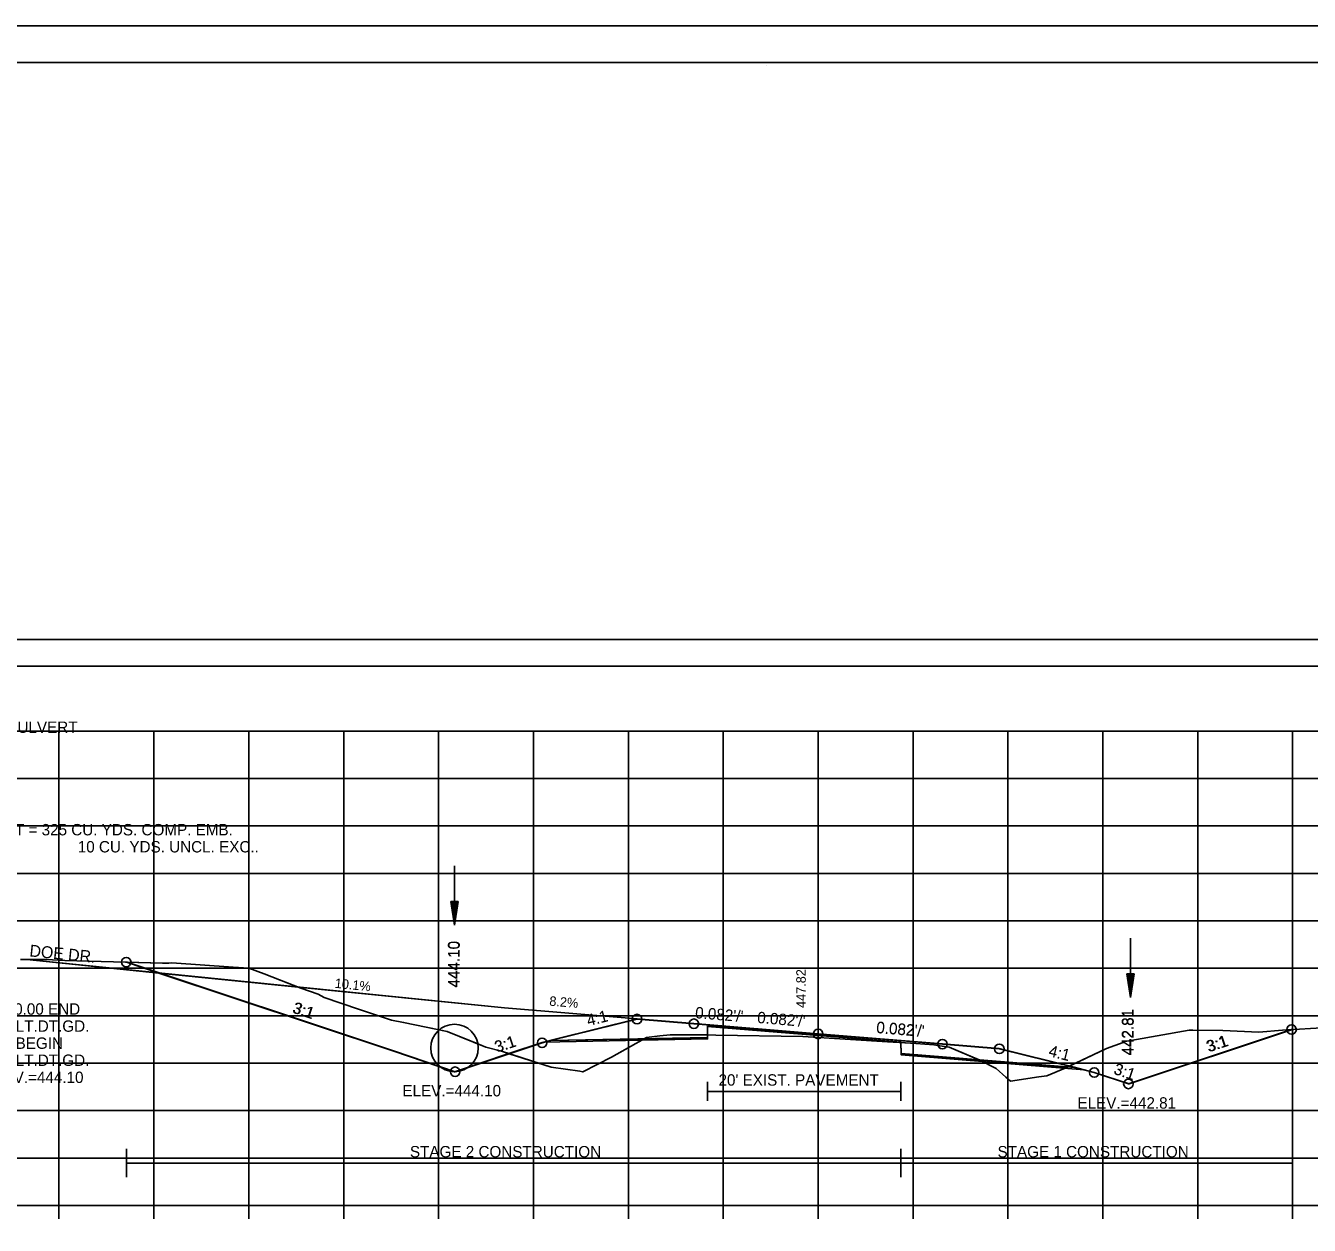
# Model space of a CAD drawing. Extents: x 1376273 to 1384221, y 378927 to 384592.
# Drawn here: x 1383974.4 to 1384109.7, y 380198.7 to 380325.2 of the extents above; entities that cross this region are included whole.
import ezdxf

# ---------------------------------------------------------------- set-up
doc = ezdxf.new("R2010")
doc.units = 0
for name, color, linetype in [('R_Alt Surface', 7, 'Continuous'), ('R_Axis', 7, 'Continuous'), ('R_Axis Annot', 7, 'Continuous'), ('R_Border', 7, 'Continuous'), ('R_Border Notes', 7, 'Continuous'), ('R_Contours', 7, 'Continuous'), ('R_Dimension', 7, 'Continuous'), ('R_Drive', 7, 'Continuous'), ('R_Exist Surface', 7, 'Continuous'), ('R_Fin Surface', 7, 'Continuous'), ('R_Grid', 7, 'Continuous'), ('R_No Plot', 7, 'Continuous'), ('R_Water', 7, 'Continuous'), ('R_Xsect Elev', 7, 'Continuous'), ('R_Xsect Slope', 7, 'Continuous'), ('T_Notes', 7, 'Continuous')]:
    doc.layers.add(name, color=color, linetype=linetype)

msp = doc.modelspace()

# ---------------------------------------------------------------- linework, layer by layer
at = {"layer": 'R_Alt Surface'}
for points in [[(1384029.71, 380218.2), (1384046.25, 380218.53), (1384046.26, 380219.69), (1384057.91, 380218.74), (1384066.63, 380218.02), (1384066.64, 380216.85), (1384084.94, 380215.35)], [(1384046.26, 380213.84), (1384046.26, 380211.84)], [(1384046.26, 380212.84), (1384066.63, 380212.84)], [(1384066.63, 380213.84), (1384066.63, 380211.84)]]:
    msp.add_lwpolyline(points, dxfattribs=at)
at = {"layer": 'R_Axis'}
for p, q in [((1383907.91, 380200.82), (1384207.91, 380200.82)), ((1383977.91, 380199.42), (1383977.91, 380200.82)), ((1383987.91, 380199.42), (1383987.91, 380200.82)), ((1383997.91, 380199.42), (1383997.91, 380200.82)), ((1384007.91, 380199.42), (1384007.91, 380200.82)), ((1384017.91, 380199.42), (1384017.91, 380200.82)), ((1384027.91, 380199.42), (1384027.91, 380200.82)), ((1384037.91, 380199.42), (1384037.91, 380200.82)), ((1384047.91, 380199.42), (1384047.91, 380200.82)), ((1384057.91, 380199.42), (1384057.91, 380200.82)), ((1384067.91, 380199.42), (1384067.91, 380200.82)), ((1384077.91, 380199.42), (1384077.91, 380200.82)), ((1384087.91, 380199.42), (1384087.91, 380200.82)), ((1384097.91, 380199.42), (1384097.91, 380200.82)), ((1384107.91, 380199.42), (1384107.91, 380200.82))]:
    msp.add_line(p, q, dxfattribs=at)
at = {"layer": 'R_Axis Annot'}
msp.add_lwpolyline([(1383907.13, 380257.67), (1384208.93, 380257.67), (1384208.93, 380260.49), (1383907.13, 380260.49)], close=True, dxfattribs=at)
at = {"layer": 'R_Border'}
for p, q in [((1383899.91, 380321.28), (1384216.09, 380321.28)), ((1384052.43, 380321.02), (1384052.43, 380321.02)), ((1384052.43, 380321.02), (1384052.43, 380321.02))]:
    msp.add_line(p, q, dxfattribs=at)
at = {"layer": 'R_Contours'}
for p, q in [((1384039.59, 380218.39), (1384029.71, 380218.2)), ((1384039.59, 380218.39), (1384046.25, 380218.53)), ((1384046.25, 380218.53), (1384046.25, 380218.8)), ((1384066.63, 380218), (1384066.64, 380216.85)), ((1384066.64, 380216.85), (1384074.83, 380216.18)), ((1384084.17, 380215.41), (1384074.86, 380216.18)), ((1384084.35, 380215.49), (1384084.94, 380215.35))]:
    msp.add_line(p, q, dxfattribs=at)
for points in [[(1384025.34, 380216.82), (1384024.55, 380217.07), (1384022.9, 380217.52), (1384022.05, 380217.86), (1384018.81, 380219.15), (1384017.97, 380219.33), (1384014.23, 380220.12), (1384012.94, 380220.36), (1384009.49, 380221.52), (1384005.84, 380222.74), (1384005.22, 380223.1), (1384003.38, 380223.73), (1384003.1, 380223.84), (1383999.52, 380225.22), (1383997.91, 380225.82), (1383996.26, 380225.94), (1383989.82, 380226.4), (1383989.48, 380226.36), (1383988.83, 380226.36), (1383985.09, 380226.46)], [(1383985.09, 380226.46), (1383988.55, 380225.31), (1384013.28, 380217.07), (1384018.02, 380215.47), (1384019.65, 380214.92)], [(1384025.34, 380216.82), (1384029.79, 380215.41), (1384032.8, 380214.97), (1384033.1, 380214.9), (1384036.15, 380216.45), (1384039.59, 380218.39)], [(1384046.25, 380218.8), (1384045.26, 380218.81), (1384044.79, 380218.81), (1384042.32, 380218.82), (1384041.24, 380218.7), (1384039.81, 380218.52), (1384039.59, 380218.39)], [(1384107.8, 380219.36), (1384106.83, 380219.3), (1384104.36, 380219.1), (1384100.55, 380219.25), (1384097.39, 380219.3), (1384097.01, 380219.29), (1384090.87, 380218.22), (1384090.21, 380218.12), (1384090.06, 380218.01), (1384088.28, 380217.38), (1384084.35, 380215.49)], [(1384084.94, 380215.35), (1384087, 380214.83), (1384090.6, 380213.63), (1384107.8, 380219.36)], [(1384029.71, 380218.2), (1384028.82, 380217.97), (1384025.34, 380216.82)], [(1384074.83, 380216.18), (1384071.73, 380217.49), (1384070.5, 380217.69), (1384070.1, 380217.75), (1384068.2, 380217.9), (1384067.63, 380217.94), (1384066.63, 380218)], [(1384019.65, 380214.92), (1384021.03, 380215.38), (1384025.34, 380216.82)], [(1384074.86, 380216.18), (1384074.86, 380216.17)], [(1384074.86, 380216.17), (1384076.66, 380215.27), (1384077.67, 380214.36), (1384078.16, 380213.92), (1384081.17, 380214.38), (1384082.02, 380214.47), (1384083.93, 380215.29), (1384084.17, 380215.41)]]:
    msp.add_lwpolyline(points, dxfattribs=at)
msp.add_arc((1384019.59, 380217.42), 2.5, 271.4462, 271.5644, dxfattribs=at)
at = {"layer": 'R_Dimension'}
for p, q in [((1383985.02, 380203.79), (1383985.02, 380206.79)), ((1384066.63, 380203.79), (1384066.63, 380206.79)), ((1384107.88, 380203.79), (1384107.88, 380206.79)), ((1383985.02, 380205.29), (1384107.88, 380205.29))]:
    msp.add_line(p, q, dxfattribs=at)
at = {"layer": 'R_Drive'}
for p, q in [((1384024.86, 380221.64), (1383974.51, 380226.73)), ((1384038.82, 380220.5), (1384024.86, 380221.64))]:
    msp.add_line(p, q, dxfattribs=at)
at = {"layer": 'R_Exist Surface'}
msp.add_lwpolyline([(1383973.87, 380226.73), (1383976.61, 380226.73), (1383978.53, 380226.65), (1383982.34, 380226.54), (1383988.83, 380226.36), (1383989.48, 380226.36), (1383989.82, 380226.4), (1383996.26, 380225.94), (1383997.91, 380225.82), (1383999.52, 380225.22), (1384003.38, 380223.73), (1384005.22, 380223.1), (1384005.84, 380222.74), (1384009.49, 380221.52), (1384012.94, 380220.36), (1384014.23, 380220.12), (1384018.81, 380219.15), (1384022.9, 380217.52), (1384024.55, 380217.07), (1384029.79, 380215.41), (1384032.8, 380214.97), (1384033.1, 380214.9), (1384036.15, 380216.45), (1384039.81, 380218.52), (1384041.24, 380218.7), (1384042.32, 380218.82), (1384044.79, 380218.81), (1384045.26, 380218.81), (1384047.13, 380218.78), (1384056.3, 380218.64), (1384065.23, 380218.08), (1384067.63, 380217.94), (1384068.2, 380217.9), (1384070.1, 380217.75), (1384070.5, 380217.69), (1384071.73, 380217.49), (1384074.86, 380216.17), (1384076.66, 380215.27), (1384077.67, 380214.36), (1384078.16, 380213.92), (1384081.17, 380214.38), (1384082.02, 380214.47), (1384083.93, 380215.29), (1384088.28, 380217.38), (1384090.06, 380218.01), (1384090.21, 380218.12), (1384090.87, 380218.22), (1384097.01, 380219.29), (1384097.39, 380219.3), (1384100.55, 380219.25), (1384104.36, 380219.1), (1384106.83, 380219.3), (1384111.59, 380219.59)], dxfattribs=at)
at = {"layer": 'R_Fin Surface'}
msp.add_lwpolyline([(1383985, 380226.47), (1383985.09, 380226.46), (1384013.28, 380217.07), (1384019.65, 380214.92), (1384028.82, 380217.97), (1384029.71, 380218.2), (1384038.82, 380220.47), (1384044.82, 380219.98), (1384057.91, 380218.9), (1384071, 380217.83), (1384077, 380217.33), (1384084.94, 380215.35), (1384087, 380214.83), (1384090.6, 380213.63), (1384107.8, 380219.36)], dxfattribs=at)
at = {"layer": 'R_Grid'}
for p, q in [((1383907.91, 380250.82), (1384207.91, 380250.82)), ((1383977.91, 380200.82), (1383977.91, 380250.82)), ((1383987.91, 380200.82), (1383987.91, 380250.82)), ((1383997.91, 380200.82), (1383997.91, 380250.82)), ((1384007.91, 380200.82), (1384007.91, 380250.82)), ((1384017.91, 380200.82), (1384017.91, 380250.82)), ((1384027.91, 380200.82), (1384027.91, 380250.82)), ((1384037.91, 380200.82), (1384037.91, 380250.82)), ((1384047.91, 380200.82), (1384047.91, 380250.82)), ((1384057.91, 380200.82), (1384057.91, 380250.82)), ((1384067.91, 380200.82), (1384067.91, 380250.82)), ((1384077.91, 380200.82), (1384077.91, 380250.82)), ((1384087.91, 380200.82), (1384087.91, 380250.82)), ((1384097.91, 380200.82), (1384097.91, 380250.82)), ((1384107.91, 380200.82), (1384107.91, 380250.82)), ((1383907.91, 380245.82), (1384207.91, 380245.82)), ((1383907.91, 380240.82), (1384207.91, 380240.82)), ((1383907.91, 380235.82), (1384207.91, 380235.82)), ((1383907.91, 380230.82), (1384207.91, 380230.82)), ((1383907.91, 380225.82), (1384207.91, 380225.82)), ((1383907.91, 380220.82), (1384207.91, 380220.82)), ((1383907.91, 380215.82), (1384207.91, 380215.82)), ((1383907.91, 380210.82), (1384207.91, 380210.82)), ((1383907.91, 380205.82), (1384207.91, 380205.82)), ((1383907.91, 380200.82), (1384207.91, 380200.82))]:
    msp.add_line(p, q, dxfattribs=at)
at = {"layer": 'R_No Plot'}
msp.add_line((1383887.51, 380325.17), (1384220.84, 380325.17), dxfattribs=at)
for points in [[(1383887.5, 380325.17), (1384220.84, 380325.17), (1384220.84, 380111.84), (1383887.5, 380111.84)], [(1384133.83, 380321.28), (1384133.83, 380311.4), (1384169.56, 380311.4), (1384169.56, 380308.48), (1384192.76, 380308.48), (1384192.76, 380284.15), (1384216.09, 380284.15), (1384216.09, 380115.82), (1383899.91, 380115.82), (1383899.91, 380321.28)]]:
    msp.add_lwpolyline(points, close=True, dxfattribs=at)
for points in [[(1383984.93, 380226.47), (1383985.02, 380226.47), (1384013.21, 380217.07), (1384019.59, 380214.92), (1384028.82, 380218), (1384030.18, 380218.34), (1384038.82, 380220.5), (1384044.82, 380220), (1384057.91, 380218.92), (1384071, 380217.85), (1384077, 380217.35), (1384084.87, 380215.39), (1384087, 380214.85), (1384090.67, 380213.63), (1384107.88, 380219.37)], [(1384028.98, 380218.04), (1384046.25, 380218.38), (1384046.26, 380219.72), (1384057.91, 380218.76), (1384066.63, 380218.04), (1384066.64, 380216.71), (1384085.94, 380215.12)]]:
    msp.add_lwpolyline(points, dxfattribs=at)
for centre in [(1383985, 380226.47), (1384038.82, 380220.47), (1384044.82, 380219.98), (1384107.8, 380219.36), (1384028.82, 380217.97), (1384057.91, 380218.9), (1384071, 380217.83), (1384077, 380217.33), (1384019.65, 380214.92), (1384019.65, 380214.92), (1384087, 380214.83), (1384090.6, 380213.63), (1384090.6, 380213.63)]:
    msp.add_circle(centre, 0.5, dxfattribs=at)
at = {"layer": 'R_Water'}
for p, q in [((1384019.58, 380236.62), (1384019.58, 380230.37)), ((1384019.21, 380232.87), (1384019.58, 380230.37)), ((1384019.96, 380232.87), (1384019.21, 380232.87)), ((1384019.27, 380232.87), (1384019.58, 380230.78)), ((1384019.33, 380232.87), (1384019.58, 380231.21)), ((1384019.4, 380232.87), (1384019.58, 380231.63)), ((1384019.46, 380232.87), (1384019.58, 380232.05)), ((1384019.52, 380232.87), (1384019.58, 380232.47)), ((1384019.96, 380232.87), (1384019.58, 380230.37)), ((1384019.7, 380232.87), (1384019.58, 380232.05)), ((1384019.83, 380232.87), (1384019.58, 380231.21)), ((1384019.89, 380232.87), (1384019.58, 380230.78)), ((1384019.77, 380232.87), (1384019.58, 380231.63)), ((1384019.64, 380232.87), (1384019.58, 380232.47)), ((1384090.83, 380228.99), (1384090.83, 380222.74)), ((1384090.45, 380225.24), (1384090.83, 380222.74)), ((1384091.2, 380225.24), (1384090.45, 380225.24)), ((1384090.52, 380225.24), (1384090.83, 380223.16)), ((1384090.58, 380225.24), (1384090.83, 380223.59)), ((1384090.64, 380225.24), (1384090.83, 380224)), ((1384090.71, 380225.24), (1384090.83, 380224.43)), ((1384090.77, 380225.24), (1384090.83, 380224.84)), ((1384091.2, 380225.24), (1384090.83, 380222.74)), ((1384090.95, 380225.24), (1384090.83, 380224.43)), ((1384091.08, 380225.24), (1384090.83, 380223.59)), ((1384091.14, 380225.24), (1384090.83, 380223.16)), ((1384091.02, 380225.24), (1384090.83, 380224)), ((1384090.89, 380225.24), (1384090.83, 380224.84))]:
    msp.add_line(p, q, dxfattribs=at)
msp.add_circle((1384019.59, 380217.42), 2.5, dxfattribs=at)
at = {"layer": 'T_Notes'}
for p, q in [((1383974.51, 380226.73), (1383988.45, 380225.32)), ((1383985.02, 380226.47), (1383984.93, 380226.47)), ((1383988.45, 380225.32), (1383985.02, 380226.47)), ((1384038.82, 380220.5), (1384024.86, 380221.64))]:
    msp.add_line(p, q, dxfattribs=at)
for points in [[(1383984.93, 380226.47), (1383982.34, 380226.54), (1383978.53, 380226.65), (1383976.61, 380226.73), (1383974.51, 380226.73)], [(1383988.45, 380225.32), (1384013.21, 380217.07), (1384019.59, 380214.92), (1384025.31, 380216.83), (1384028.82, 380218), (1384030.18, 380218.34), (1384038.82, 380220.5)], [(1384024.86, 380221.64), (1384003.1, 380223.84), (1383988.45, 380225.32)]]:
    msp.add_lwpolyline(points, dxfattribs=at)

# ---------------------------------------------------------------- texts
at = {"layer": 'R_Alt Surface'}
msp.add_text("20' EXIST. PAVEMENT", height=1.2, dxfattribs=at).set_placement((1384047.41, 380213.45))
at = {"layer": 'R_Border Notes'}
for s, p in [('ELEV.=444.10', (1384014.1, 380212.32)), ('ELEV.=442.81', (1384085.23, 380211.03))]:
    msp.add_text(s, height=1.2, dxfattribs=at).set_placement(p)
at = {"layer": 'R_Dimension'}
for s, p in [('STAGE 2 CONSTRUCTION', (1384014.89, 380205.89)), ('STAGE 1 CONSTRUCTION', (1384076.81, 380205.89))]:
    msp.add_text(s, height=1.2, dxfattribs=at).set_placement(p)
at = {"layer": 'R_Drive'}
for s, p in [('60" X 28\' STEEL PIPE CULVERT', (1383955.89, 380250.63)), ('CONSTRUCT TURNOUT = 325 CU. YDS. COMP. EMB.', (1383955.89, 380239.83)), ('10 CU. YDS. UNCL. EXC..', (1383979.89, 380238.03))]:
    msp.add_text(s, height=1.2, dxfattribs=at).set_placement(p)
for s, height, rotation, p in [('DOE DR.', 1.25, 354.2287, (1383974.76, 380227.08)), ('10.1%', 1, 354.2287, (1384006.94, 380223.77)), ('8.2%', 1, 355.2973, (1384029.55, 380221.89))]:
    msp.add_text(s, height=height, rotation=rotation, dxfattribs=at).set_placement(p)
at = {"layer": 'R_No Plot'}
for s, rotation, p in [('444.10', 90, (1384020.09, 380223.79)), ('3:1', 341.5651, (1384002.42, 380221.17)), ('4:1', 14.0362, (1384033.69, 380219.73)), ("0.082'/'", 355.2973, (1384051.45, 380220.06)), ('442.81', 90, (1384091.17, 380216.63)), ('442.81', 90, (1384091.17, 380216.63)), ("0.082'/'", 355.2973, (1384064, 380219.03)), ('3:1', 18.4349, (1384024.04, 380216.93)), ('3:1', 18.4349, (1384099.12, 380216.97)), ('4:1', 345.9638, (1384082.12, 380216.59)), ('3:1', 341.5651, (1384088.99, 380214.72))]:
    msp.add_text(s, height=1.2, rotation=rotation, dxfattribs=at).set_placement(p)
at = {"layer": 'R_Xsect Elev'}
for s, height, rotation, p in [('444.10', 1.2, 90, (1384020.15, 380223.8)), ('447.82', 1, 90, (1384056.6, 380221.64)), ('458+00.00 END', 1.2, 360, (1383968.68, 380220.93)), ('442.81', 1.2, 90, (1384091.1, 380216.63)), ('3.04% LT.DT.GD.', 1.2, 360, (1383968.36, 380219.13)), ('BEGIN', 1.2, 360, (1383973.34, 380217.33)), ('5.20% LT.DT.GD.', 1.2, 360, (1383968.36, 380215.53)), ('ELEV.=444.10', 1.2, 360, (1383970.1, 380213.73))]:
    msp.add_text(s, height=height, rotation=rotation, dxfattribs=at).set_placement(p)
at = {"layer": 'R_Xsect Slope'}
for s, rotation, p in [('3:1', 341.5651, (1384002.49, 380221.17)), ('4:1', 14.0362, (1384033.69, 380219.71)), ("0.082'/'", 355.2973, (1384044.91, 380220.57)), ("0.082'/'", 355.2973, (1384064, 380219)), ('3:1', 18.4349, (1384024.08, 380216.92)), ('3:1', 18.4349, (1384099.04, 380216.97)), ('4:1', 345.9638, (1384082.12, 380216.57)), ('3:1', 341.5651, (1384088.96, 380214.71))]:
    msp.add_text(s, height=1.2, rotation=rotation, dxfattribs=at).set_placement(p)

doc.saveas('drawing.dxf')
